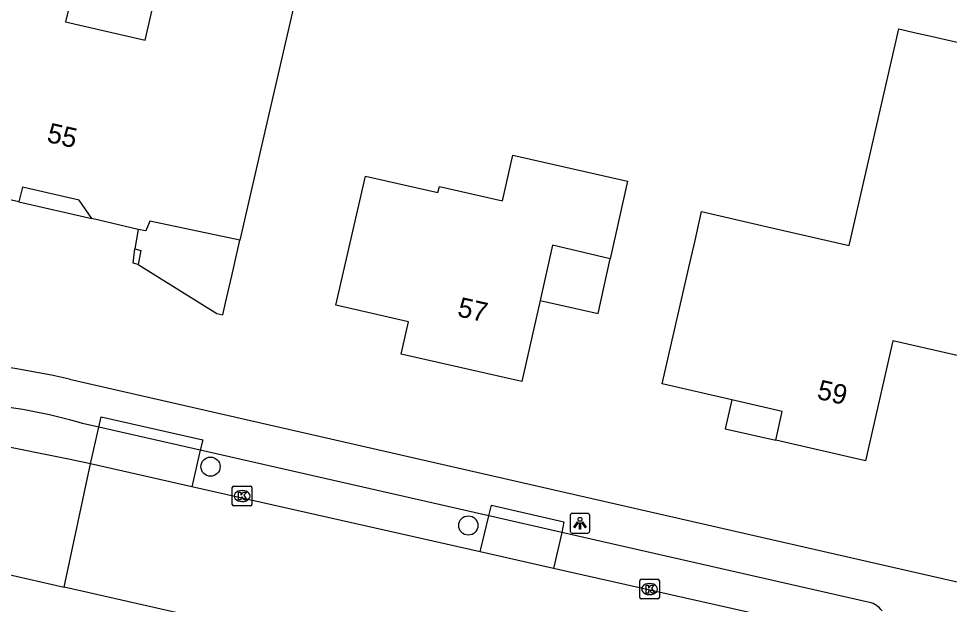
# Model space of a CAD drawing. Extents: x 159628 to 160723, y 388176 to 389416.
# Drawn here: x 160184.07 to 160231.42, y 388732.65 to 388762.44 of the extents above; entities that cross this region are included whole.
import ezdxf

# ---------------------------------------------------------------- set-up
doc = ezdxf.new("R2010")
doc.units = 0
for name, color, linetype in [('IMGEO_Boom', 7, 'Continuous'), ('IMGEO_Kolk', 7, 'Continuous'), ('IMGEO_Lichtpunt', 7, 'Continuous'), ('IMGEO_Pand', 7, 'Continuous'), ('IMGEO_Pand_nummerreeks', 7, 'Continuous'), ('IMGEO_Pand_overbouw', 7, 'Continuous'), ('IMGEO_Parkeervlak_open', 7, 'Continuous'), ('IMGEO_Rijbaan_lokaal_gesloten', 7, 'Continuous'), ('IMGEO_Voetpad_open', 7, 'Continuous')]:
    doc.layers.add(name, color=color, linetype=linetype)

msp = doc.modelspace()

# ---------------------------------------------------------------- linework, layer by layer
at = {"layer": 'IMGEO_Boom'}
for centre in [(160193.832, 388739.655), (160206.945, 388736.662)]:
    msp.add_circle(centre, 0.489, dxfattribs=at)
at = {"layer": 'IMGEO_Kolk'}
for p, q in [((160194.938, 388737.735), (160194.938, 388738.587)), ((160195.013, 388738.661), (160195.865, 388738.661)), ((160195.939, 388738.587), (160195.939, 388737.735)), ((160195.426, 388738.441), (160195.451, 388738.441)), ((160195.865, 388737.661), (160195.013, 388737.661)), ((160195.449, 388737.881), (160195.424, 388737.881)), ((160215.667, 388733.003), (160215.667, 388733.855)), ((160215.742, 388733.929), (160216.594, 388733.929)), ((160216.668, 388733.855), (160216.668, 388733.003)), ((160216.155, 388733.709), (160216.18, 388733.709)), ((160216.594, 388732.929), (160215.742, 388732.929)), ((160216.178, 388733.149), (160216.153, 388733.149))]:
    msp.add_line(p, q, dxfattribs=at)
for points in [[(160194.938, 388737.735), (160194.938, 388738.587)], [(160195.013, 388738.661), (160195.865, 388738.661)], [(160195.939, 388738.587), (160195.939, 388737.735)], [(160195.259, 388738.361), (160195.382, 388738.361), (160195.382, 388738.21), (160195.512, 388738.361), (160195.676, 388738.361), (160195.53, 388738.21), (160195.683, 388737.961), (160195.531, 388737.961), (160195.446, 388738.125), (160195.382, 388738.058), (160195.382, 388737.961), (160195.259, 388737.961), (160195.259, 388738.361)], [(160195.865, 388737.661), (160195.013, 388737.661)], [(160215.667, 388733.003), (160215.667, 388733.855)], [(160215.742, 388733.929), (160216.594, 388733.929)], [(160216.668, 388733.855), (160216.668, 388733.003)], [(160215.988, 388733.629), (160216.111, 388733.629), (160216.111, 388733.478), (160216.241, 388733.629), (160216.405, 388733.629), (160216.259, 388733.478), (160216.412, 388733.229), (160216.26, 388733.229), (160216.175, 388733.393), (160216.111, 388733.326), (160216.111, 388733.229), (160215.988, 388733.229), (160215.988, 388733.629)], [(160216.594, 388732.929), (160215.742, 388732.929)]]:
    msp.add_lwpolyline(points, dxfattribs=at)
for centre, start, end in [((160195.015, 388738.585), 91.552, 178.448), ((160195.015, 388738.585), 91.552, 178.448), ((160195.863, 388738.585), 1.552, 88.448), ((160195.863, 388738.585), 1.552, 88.448), ((160195.015, 388737.737), 181.552, 268.448), ((160195.015, 388737.737), 181.552, 268.448), ((160195.863, 388737.737), 271.552, 358.448), ((160195.863, 388737.737), 271.552, 358.448), ((160215.744, 388733.853), 91.552, 178.448), ((160215.744, 388733.853), 91.552, 178.448), ((160216.592, 388733.853), 1.552, 88.448), ((160216.592, 388733.853), 1.552, 88.448), ((160215.744, 388733.005), 181.552, 268.448), ((160215.744, 388733.005), 181.552, 268.448), ((160216.592, 388733.005), 271.552, 358.448), ((160216.592, 388733.005), 271.552, 358.448)]:
    msp.add_arc(centre, 0.0765, start, end, dxfattribs=at)
for centre, major_axis, ratio, start_param, end_param in [((160195.425, 388738.161), (-0.387, 0.002), 0.722429, 4.712389, 7.853982), ((160195.45, 388738.161), (-0.39, 0.002), 0.717154, 1.570796, 4.712389), ((160216.154, 388733.429), (-0.387, 0.002), 0.722429, 4.712389, 7.853982), ((160216.179, 388733.429), (-0.39, 0.002), 0.717154, 1.570796, 4.712389)]:
    msp.add_ellipse(centre, major_axis=major_axis, ratio=ratio, start_param=start_param, end_param=end_param, dxfattribs=at)
at = {"layer": 'IMGEO_Lichtpunt'}
for p, q in [((160212.129, 388737.177), (160212.129, 388736.37)), ((160212.129, 388737.177), (160212.129, 388736.37)), ((160213.031, 388737.272), (160212.223, 388737.272)), ((160213.031, 388737.272), (160212.223, 388737.272)), ((160213.125, 388736.37), (160213.125, 388737.177)), ((160213.125, 388736.37), (160213.125, 388737.177)), ((160212.223, 388736.276), (160213.031, 388736.276)), ((160212.223, 388736.276), (160213.031, 388736.276))]:
    msp.add_line(p, q, dxfattribs=at)
for points in [[(160212.503, 388736.841), (160212.542, 388736.813), (160212.354, 388736.551), (160212.316, 388736.578), (160212.503, 388736.841)], [(160212.605, 388736.793), (160212.652, 388736.793), (160212.652, 388736.471), (160212.605, 388736.471), (160212.605, 388736.793)], [(160212.715, 388736.813), (160212.753, 388736.84), (160212.94, 388736.578), (160212.901, 388736.55), (160212.715, 388736.813)]]:
    msp.add_lwpolyline(points, dxfattribs=at)
msp.add_circle((160212.628, 388736.975), 0.0994, dxfattribs=at)
for centre, start, end in [((160212.223, 388737.177), 90, 180), ((160212.223, 388737.177), 90, 180), ((160213.031, 388737.177), 0, 90), ((160213.031, 388737.177), 0, 90), ((160212.223, 388736.37), 180, 270), ((160212.223, 388736.37), 180, 270), ((160213.031, 388736.37), 270, 0), ((160213.031, 388736.37), 270, 360)]:
    msp.add_arc(centre, 0.0946, start, end, dxfattribs=at)
at = {"layer": 'IMGEO_Pand'}
for points in [[(160180.46, 388760.11), (160180.05, 388760.24), (160181.075, 388764.695), (160186.717, 388763.397), (160186.459, 388762.278), (160190.506, 388761.347), (160193.144, 388772.816), (160199.948, 388771.25), (160196.448, 388756.04), (160195.327, 388751.167), (160190.749, 388752.143), (160190.537, 388751.642), (160190.157, 388751.707), (160187.8, 388752.276), (160187.146, 388753.209), (160184.273, 388753.861), (160184.077, 388753.118), (160179.142, 388754.228), (160180.46, 388760.11)], [(160218.212, 388750), (160218.478, 388751.154), (160218.816, 388752.624), (160222.38, 388751.804), (160226.312, 388750.898), (160228.85, 388761.918), (160229.622, 388761.74), (160230.554, 388761.525), (160235.426, 388760.403), (160234.269, 388755.324), (160233.592, 388755.48), (160233.139, 388753.282), (160233.77, 388753.152), (160233.045, 388750), (160231.959, 388745.281), (160228.536, 388746.055), (160227.15, 388739.949), (160222.597, 388741), (160222.907, 388742.466), (160220.359, 388743.056), (160216.801, 388743.87), (160218.212, 388750)], [(160201.708, 388754.434), (160205.402, 388753.588), (160205.473, 388753.899), (160208.679, 388753.166), (160209.212, 388755.497), (160215.042, 388754.164), (160214.165, 388750.227), (160211.235, 388750.923), (160210.6, 388748.099), (160209.665, 388743.979), (160203.522, 388745.371), (160203.899, 388747.019), (160200.205, 388747.865), (160200.693, 388750), (160201.708, 388754.434)], [(160189.974, 388750.724), (160190.284, 388750.647), (160190.151, 388749.937), (160189.897, 388750), (160189.974, 388750.724)]]:
    msp.add_lwpolyline(points, dxfattribs=at)
at = {"layer": 'IMGEO_Pand_overbouw'}
for points in [[(160187.8, 388752.276), (160187.146, 388753.209), (160184.273, 388753.861), (160184.077, 388753.118)], [(160189.974, 388750.724), (160190.284, 388750.647), (160190.151, 388749.937), (160194.153, 388747.437), (160194.453, 388747.373), (160194.596, 388747.991), (160194.91, 388749.355), (160195.033, 388749.891), (160195.327, 388751.167), (160190.749, 388752.143), (160190.537, 388751.642), (160190.157, 388751.707)], [(160214.165, 388750.227), (160211.235, 388750.923), (160210.6, 388748.099), (160213.544, 388747.439)], [(160220.359, 388743.056), (160220.005, 388741.575), (160222.597, 388741), (160222.907, 388742.466)]]:
    msp.add_lwpolyline(points, close=True, dxfattribs=at)
at = {"layer": 'IMGEO_Parkeervlak_open'}
for points in [[(160187.729, 388739.79), (160188.156, 388741.666)], [(160193.311, 388740.493), (160192.873, 388738.63)], [(160207.553, 388735.321), (160207.987, 388737.153)], [(160211.696, 388736.31), (160211.28, 388734.481)]]:
    msp.add_lwpolyline(points, dxfattribs=at)
at = {"layer": 'IMGEO_Rijbaan_lokaal_gesloten'}
for points in [[(160187.729, 388739.79), (160186.699, 388740.022), (160182.708, 388740.822)], [(160186.385, 388733.53), (160187.729, 388739.79)], [(160192.873, 388738.63), (160187.729, 388739.79)], [(160207.553, 388735.321), (160192.873, 388738.63)], [(160211.28, 388734.481), (160207.553, 388735.321)], [(160182.816, 388734.344), (160186.385, 388733.53)], [(160230.065, 388730.247), (160211.28, 388734.481)], [(160194.236, 388731.738), (160186.385, 388733.53)]]:
    msp.add_lwpolyline(points, dxfattribs=at)
at = {"layer": 'IMGEO_Voetpad_open'}
for points in [[(160186.662, 388744.107), (160232.634, 388733.614)], [(160188.156, 388741.666), (160187.322, 388741.856)], [(160188.156, 388741.666), (160188.276, 388742.193), (160193.434, 388741.012), (160193.311, 388740.493)], [(160193.311, 388740.493), (160188.156, 388741.666)], [(160207.987, 388737.153), (160193.311, 388740.493)], [(160207.987, 388737.153), (160208.117, 388737.698), (160211.81, 388736.85), (160211.696, 388736.31)], [(160211.696, 388736.31), (160207.987, 388737.153)], [(160227.347, 388732.748), (160211.696, 388736.31)]]:
    msp.add_lwpolyline(points, dxfattribs=at)
for centre, radius, start, end in [((160177.389, 388703.299), 41.849, 77.1976, 87.5469), ((160179.479, 388714.852), 28.12, 73.8041, 96.4315), ((160227.109, 388731.687), 1.088, 35.2876, 77.373)]:
    msp.add_arc(centre, radius, start, end, dxfattribs=at)

# ---------------------------------------------------------------- texts
at = {"layer": 'IMGEO_Pand_nummerreeks'}
for s, rotation, p in [('55', 347.2138, (160185.461, 388756.175)), ('57', 347.2345, (160206.344, 388747.314)), ('59', 346.9996, (160224.636, 388743.116))]:
    msp.add_text(s, height=1, rotation=rotation, dxfattribs=at).set_placement(p)

doc.saveas('drawing.dxf')
